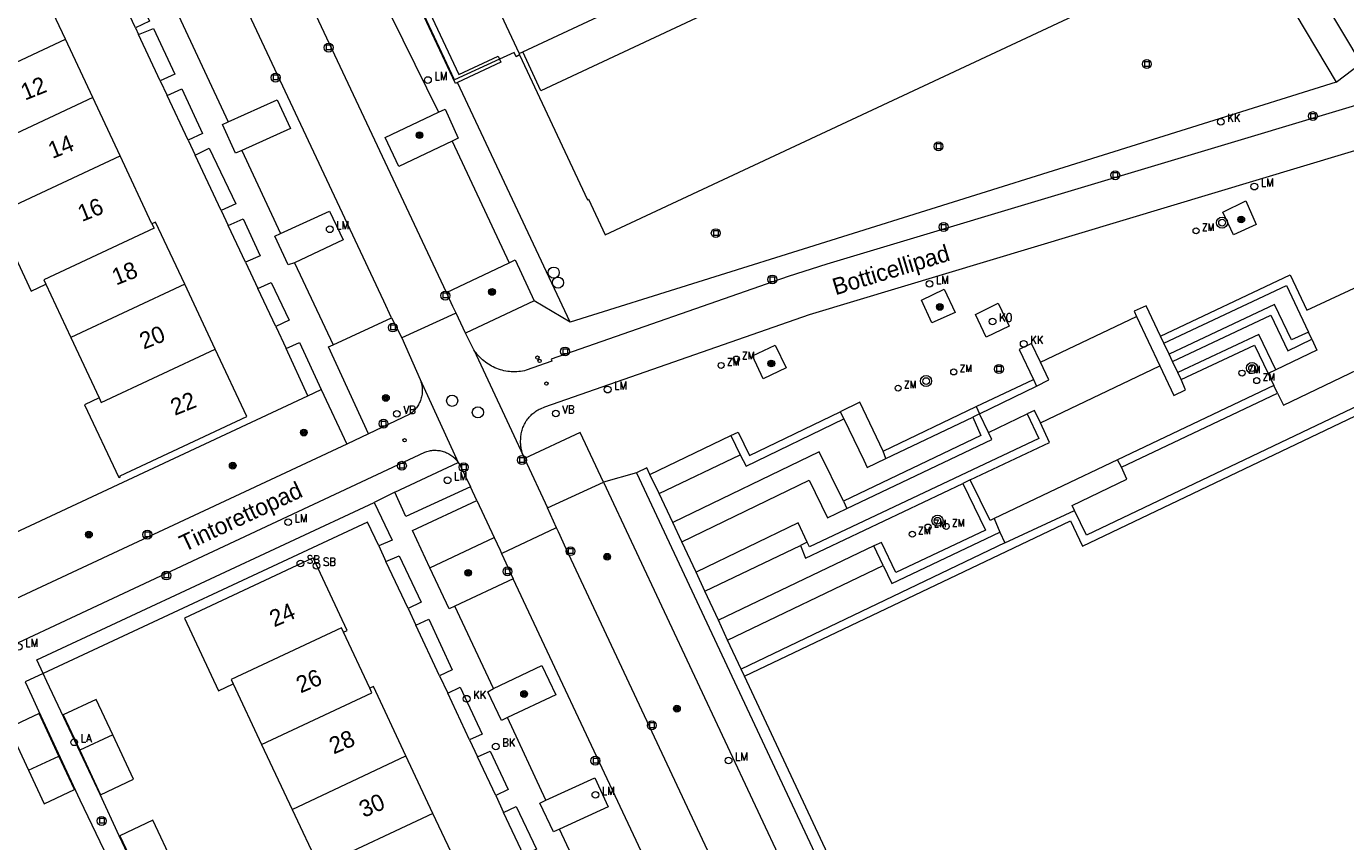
# Model space of a CAD drawing. Header units: metres. Extents: x 138165 to 154469, y 480134 to 494189.
# Tile 564 of 656: x 146779 to 146877, y 486928 to 486988. Entities that reach past the tile are written whole.
import ezdxf

# ---------------------------------------------------------------- set-up
doc = ezdxf.new("R2010")
doc.units = ezdxf.units.M
doc.header["$LTSCALE"] = 0.001
doc.header["$MEASUREMENT"] = 0
for name, color, linetype, lineweight in [('Level 5', 7, 'Continuous', 0), ('TOP-L-terrein schutting raster hek leuning', 7, 'Continuous', 0), ('TOP-L-topo objecten punt', 7, 'Continuous', 0), ('TOP-L-topo objecten vlak', 7, 'Continuous', 0), ('TOP-T-topo huisnummering naamgeving', 7, 'Continuous', 0)]:
    doc.layers.add(name, color=color, linetype=linetype, lineweight=lineweight)
doc.styles.add('Style-INTL_ISO', font='INTL_ISO.shx')
doc.styles.add('Style-STANDARD', font='STANDARD.shx')

# ---------------------------------------------------------------- blocks, each defined once
blk = doc.blocks.new('24')
at = {"layer": 'TOP-L-topo objecten punt', "color": 7, "linetype": 'Continuous', "lineweight": 0}
for radius in [0.025, 0.0182, 0.0115, 0.005]:
    blk.add_circle((0, 0), radius, dxfattribs=at)
blk = doc.blocks.new('40')
at = {"layer": 'TOP-L-topo objecten punt', "color": 7, "linetype": 'Continuous', "lineweight": 0}
blk.add_circle((0, 0), 0.025, dxfattribs=at)
at = {"layer": 'TOP-L-topo objecten punt', "color": 7, "linetype": 'Continuous', "lineweight": 0, "style": 'Style-STANDARD'}
blk.add_text('LA', height=0.06, dxfattribs=at).set_placement((0.0483, 0))
blk = doc.blocks.new('304')
at = {"layer": 'TOP-L-topo objecten punt', "color": 7, "linetype": 'Continuous', "lineweight": 0}
blk.add_circle((0, 0), 0.0225, dxfattribs=at)
at = {"layer": 'TOP-L-topo objecten punt', "color": 7, "linetype": 'Continuous', "lineweight": 0, "style": 'Style-STANDARD'}
blk.add_text('ZM', height=0.054, dxfattribs=at).set_placement((0.0435, 0))
blk = doc.blocks.new('31')
at = {"layer": 'TOP-L-topo objecten punt', "color": 7, "linetype": 'Continuous', "lineweight": 0}
blk.add_circle((0, 0), 0.025, dxfattribs=at)
at = {"layer": 'TOP-L-topo objecten punt', "color": 7, "linetype": 'Continuous', "lineweight": 0, "style": 'Style-STANDARD'}
blk.add_text('KO', height=0.06, dxfattribs=at).set_placement((0.0483, 0))
blk = doc.blocks.new('39')
at = {"layer": 'TOP-L-topo objecten punt', "color": 7, "linetype": 'Continuous', "lineweight": 0}
for p, q in [((0.0175, 0.0175), (-0.0175, 0.0175)), ((-0.0175, 0.0175), (-0.0175, -0.0175)), ((0.0175, 0.0175), (0.0175, -0.0175)), ((0.0175, -0.0175), (-0.0175, -0.0175))]:
    blk.add_line(p, q, dxfattribs=at)
blk.add_circle((0, 0), 0.0332, dxfattribs=at)
blk = doc.blocks.new('*U13')
at = {"layer": 'Level 5', "color": 7, "linetype": 'Continuous', "lineweight": 0}
blk.add_circle((0, 0), 0.0415, dxfattribs=at)
blk = doc.blocks.new('150')
at = {"layer": 'Level 5', "color": 7, "linetype": 'Continuous', "lineweight": 0}
blk.add_blockref('*U13', (0, 0), dxfattribs=at)
blk = doc.blocks.new('72')
at = {"layer": 'TOP-L-topo objecten punt', "color": 7, "linetype": 'Continuous', "lineweight": 0}
blk.add_circle((0, 0), 0.025, dxfattribs=at)
at = {"layer": 'TOP-L-topo objecten punt', "color": 7, "linetype": 'Continuous', "lineweight": 0, "style": 'Style-STANDARD'}
blk.add_text('BK', height=0.06, dxfattribs=at).set_placement((0.0483, 0))
blk = doc.blocks.new('10')
at = {"layer": 'TOP-L-topo objecten punt', "linetype": 'Continuous', "lineweight": 0}
blk.add_circle((0, 0), 0.0125, dxfattribs=at)
blk = doc.blocks.new('16')
at = {"layer": 'TOP-L-topo objecten punt', "color": 7, "linetype": 'Continuous', "lineweight": 0}
blk.add_circle((0, 0), 0.025, dxfattribs=at)
at = {"layer": 'TOP-L-topo objecten punt', "color": 7, "linetype": 'Continuous', "lineweight": 0, "style": 'Style-STANDARD'}
blk.add_text('LM', height=0.06, dxfattribs=at).set_placement((0.0483, 0))
blk = doc.blocks.new('119')
at = {"layer": 'TOP-L-topo objecten punt', "color": 7, "linetype": 'Continuous', "lineweight": 0}
blk.add_circle((0, 0), 0.025, dxfattribs=at)
at = {"layer": 'TOP-L-topo objecten punt', "color": 7, "linetype": 'Continuous', "lineweight": 0, "style": 'Style-STANDARD'}
blk.add_text('KK', height=0.06, dxfattribs=at).set_placement((0.0483, 0))
blk = doc.blocks.new('175')
at = {"layer": 'TOP-L-topo objecten punt', "color": 7, "linetype": 'Continuous', "lineweight": 0}
blk.add_circle((0, 0), 0.025, dxfattribs=at)
at = {"layer": 'TOP-L-topo objecten punt', "color": 7, "linetype": 'Continuous', "lineweight": 0, "style": 'Style-STANDARD'}
blk.add_text('SB', height=0.06, dxfattribs=at).set_placement((0.0483, 0))
blk = doc.blocks.new('14')
at = {"layer": 'TOP-L-topo objecten punt', "color": 7, "linetype": 'Continuous', "lineweight": 0}
blk.add_circle((0, 0), 0.025, dxfattribs=at)
at = {"layer": 'TOP-L-topo objecten punt', "color": 7, "linetype": 'Continuous', "lineweight": 0, "style": 'Style-STANDARD'}
blk.add_text('VB', height=0.06, dxfattribs=at).set_placement((0.0483, 0))
blk = doc.blocks.new('27')
at = {"layer": 'TOP-L-topo objecten punt', "color": 7, "linetype": 'Continuous', "lineweight": 0}
for radius in [0.0415, 0.025]:
    blk.add_circle((0, 0), radius, dxfattribs=at)

msp = doc.modelspace()

# ---------------------------------------------------------------- linework, layer by layer
at = {"layer": 'TOP-L-terrein schutting raster hek leuning', "flags": 128}
msp.add_lwpolyline([(146813.862, 486985.923), (146810.513, 486984.379), (146788.377, 487031.659), (146792.761, 487034.495)], dxfattribs=at)
at = {"layer": 'TOP-L-topo objecten vlak', "flags": 128}
for points in [[(146792.942, 487034.107), (146788.927, 487031.428), (146810.824, 486984.778), (146813.756, 486986.15), (146813.862, 486985.923)], [(146810.736, 486984.185), (146810.584, 486984.114), (146788.923, 487030.26)], [(146809.904, 486968.52), (146799.795, 486990.041), (146787.037, 487017.7)], [(146805.814, 486966.635), (146805.239, 486967.883), (146782.419, 487016.491)], [(146857.9, 487015.03), (146876.255, 486984.213)], [(146815.369, 486986.256), (146820.437, 486975.444), (146820.505, 486975.476), (146821.748, 486972.823), (146866.977, 486994.02), (146865.349, 486996.498), (146865.412, 486996.539), (146863.388, 486999.619), (146857.897, 487007.977), (146854.682, 487012.87)], [(146815.595, 486986.482), (146828.649, 486992.601), (146821.146, 487008.608)], [(146842.36, 487004.863), (146845.299, 487000.39), (146847.076, 486997.686), (146816.959, 486983.571), (146815.595, 486986.482)], [(146807.82, 487002.363), (146815.323, 486986.355)], [(146784.414, 486993.172), (146785.485, 486993.648), (146787.775, 486988.763), (146786.717, 486988.265)], [(146781.507, 486987.414), (146778.982, 486992.802)], [(146786.717, 486988.265), (146784.414, 486993.172)], [(146804.894, 486990.968), (146809.316, 486981.973)], [(146789.749, 486989.55), (146793.638, 486981.256)], [(146878.118, 486985.626), (146875.44, 486990.083)], [(146773.437, 486983.229), (146773.282, 486983.559), (146781.507, 486987.414)], [(146783.546, 486983.063), (146781.507, 486987.414)], [(146786.717, 486988.265), (146786.948, 486987.774)], [(146786.948, 486987.774), (146788.063, 486988.215), (146789.671, 486984.801), (146788.574, 486984.318)], [(146788.574, 486984.318), (146786.948, 486987.774)], [(146815.369, 486986.256), (146815.097, 486986.108), (146814.958, 486986.428), (146813.862, 486985.923)], [(146815.323, 486986.355), (146815.595, 486986.482)], [(146813.862, 486985.923), (146813.968, 486985.697), (146810.736, 486984.185)], [(146815.323, 486986.355), (146815.369, 486986.256)], [(146876.255, 486984.213), (146878.118, 486985.626)], [(146788.574, 486984.318), (146789.087, 486983.227)], [(146789.087, 486983.227), (146790.171, 486983.726), (146791.725, 486980.387), (146790.661, 486979.878)], [(146819.138, 486966.307), (146810.736, 486984.185)], [(146882.412, 486983.885), (146838.268, 486970.627), (146835.385, 486969.73), (146817.713, 486963.553), (146817.761, 486963.396), (146815.864, 486962.73), (146815.722, 486962.69), (146815.589, 486962.664), (146815.439, 486962.641), (146815.304, 486962.626), (146815.169, 486962.615), (146815.034, 486962.61), (146814.899, 486962.61), (146814.747, 486962.616), (146814.612, 486962.627), (146814.478, 486962.643), (146814.327, 486962.667), (146814.195, 486962.694), (146814.063, 486962.726), (146813.933, 486962.763), (146813.804, 486962.804), (146813.662, 486962.857), (146813.521, 486962.915), (146813.399, 486962.972), (146813.278, 486963.034), (146813.16, 486963.1), (146813.045, 486963.171), (146812.932, 486963.246), (146812.823, 486963.325), (146812.703, 486963.419), (146812.6, 486963.506), (146812.488, 486963.61), (146812.392, 486963.705), (146812.3, 486963.804), (146812.212, 486963.907), (146812.128, 486964.013), (146812.038, 486964.136), (146811.963, 486964.248)], [(146876.255, 486984.213), (146819.138, 486966.307)], [(146783.546, 486983.063), (146775.322, 486979.209)], [(146785.585, 486978.713), (146783.546, 486983.063)], [(146790.661, 486979.878), (146789.087, 486983.227)], [(146793.638, 486981.256), (146797.302, 486982.902), (146798.287, 486980.769), (146794.657, 486979.107)], [(146810.344, 486979.823), (146806.36, 486977.915), (146805.352, 486980.082), (146809.316, 486981.973)], [(146809.316, 486981.973), (146809.806, 486982.204), (146810.788, 486980.045), (146810.344, 486979.823)], [(146794.657, 486979.107), (146794.192, 486978.925), (146793.214, 486981.048), (146793.638, 486981.256)], [(146815.623, 486956.377), (146815.593, 486956.465), (146815.569, 486956.538), (146815.548, 486956.613), (146815.525, 486956.703), (146815.508, 486956.778), (146815.49, 486956.87), (146815.474, 486956.961), (146815.464, 486957.038), (146815.454, 486957.13), (146815.448, 486957.208), (146815.444, 486957.285), (146815.442, 486957.378), (146815.442, 486957.455), (146815.445, 486957.548), (146815.451, 486957.641), (146815.458, 486957.718), (146815.465, 486957.806), (146815.477, 486957.905), (146815.491, 486957.99), (146815.51, 486958.088), (146815.533, 486958.185), (146815.555, 486958.268), (146815.585, 486958.363), (146815.614, 486958.444), (146815.645, 486958.524), (146815.685, 486958.615), (146815.729, 486958.705), (146815.769, 486958.781), (146815.811, 486958.855), (146815.864, 486958.94), (146815.912, 486959.011), (146815.971, 486959.092), (146816.024, 486959.16), (146816.088, 486959.236), (146816.156, 486959.31), (146816.216, 486959.371), (146816.289, 486959.439), (146816.353, 486959.496), (146816.419, 486959.55), (146816.499, 486959.61), (146816.581, 486959.668), (146816.653, 486959.714), (146816.738, 486959.766), (146816.826, 486959.813), (146816.916, 486959.858), (146817.24, 486960.001), (146836.985, 486966.887), (146883.76, 486980.96)], [(146790.661, 486979.878), (146791.18, 486978.778)], [(146810.344, 486979.823), (146814.592, 486970.75)], [(146777.206, 486975.188), (146777.361, 486974.858), (146785.585, 486978.713)], [(146787.956, 486973.655), (146785.585, 486978.713)], [(146791.18, 486978.778), (146792.231, 486979.299), (146794.203, 486975.138), (146793.105, 486974.645)], [(146793.105, 486974.645), (146791.18, 486978.778)], [(146794.657, 486979.107), (146797.537, 486972.932)], [(146777.206, 486975.188), (146776.119, 486974.679), (146778.954, 486968.631), (146780.041, 486969.14)], [(146793.105, 486974.645), (146793.644, 486973.535)], [(146868.597, 486972.825), (146867.785, 486974.525), (146869.5, 486975.355), (146870.279, 486973.603), (146868.597, 486972.825)], [(146787.956, 486973.655), (146788.111, 486973.325), (146779.886, 486969.471), (146780.041, 486969.14)], [(146790.395, 486969.15), (146788.224, 486973.782), (146787.956, 486973.655)], [(146793.644, 486973.535), (146794.743, 486974.019), (146796.018, 486971.249), (146794.929, 486970.801)], [(146797.537, 486972.932), (146801.182, 486974.59), (146802.221, 486972.45), (146798.592, 486970.747)], [(146794.929, 486970.801), (146793.644, 486973.535)], [(146798.592, 486970.747), (146798.12, 486970.598), (146797.105, 486972.726), (146797.537, 486972.932)], [(146794.929, 486970.801), (146795.857, 486968.829)], [(146798.592, 486970.747), (146801.465, 486964.632)], [(146809.904, 486968.52), (146814.592, 486970.75)], [(146814.592, 486970.75), (146815.025, 486970.963), (146816.463, 486967.899)], [(146863.144, 486965.273), (146872.822, 486969.849), (146874.069, 486967.201), (146880.368, 486970.142)], [(146780.041, 486969.14), (146781.902, 486965.169)], [(146790.395, 486969.15), (146781.902, 486965.169)], [(146792.666, 486964.306), (146790.395, 486969.15)], [(146795.857, 486968.829), (146796.852, 486969.283), (146798.189, 486966.463), (146797.196, 486965.98)], [(146797.196, 486965.98), (146795.857, 486968.829)], [(146846.11, 486966.275), (146845.318, 486967.966), (146847.015, 486968.777), (146847.831, 486967.042), (146846.11, 486966.275)], [(146863.407, 486964.744), (146872.538, 486969.057), (146873.539, 486966.927), (146874.174, 486965.578)], [(146810.627, 486966.993), (146810.387, 486967.491), (146809.904, 486968.52)], [(146816.463, 486967.899), (146811.344, 486965.502)], [(146819.138, 486966.307), (146816.463, 486967.899)], [(146850.157, 486965.192), (146849.353, 486966.894), (146851.044, 486967.728), (146851.861, 486966.014), (146850.157, 486965.192)], [(146810.627, 486966.993), (146810.567, 486966.966), (146806.581, 486965.135)], [(146811.344, 486965.502), (146810.627, 486966.993)], [(146854.191, 486963.322), (146861.356, 486966.743)], [(146863.144, 486965.273), (146862.089, 486967.536), (146861.18, 486967.137), (146861.356, 486966.743)], [(146861.356, 486966.743), (146863.109, 486963.064)], [(146874.174, 486965.578), (146872.92, 486965.001), (146871.637, 486967.639), (146863.791, 486963.918)], [(146864.045, 486963.373), (146871.366, 486966.833), (146872.631, 486964.184), (146874.433, 486965.044)], [(146797.196, 486965.98), (146797.966, 486964.349)], [(146801.465, 486964.632), (146805.814, 486966.635)], [(146805.814, 486966.635), (146806.581, 486965.135)], [(146781.902, 486965.169), (146784.017, 486960.656)], [(146797.966, 486964.349), (146798.957, 486964.799), (146800.583, 486961.295)], [(146806.581, 486965.135), (146807.943, 486962.045)], [(146811.963, 486964.248), (146811.344, 486965.502)], [(146863.407, 486964.744), (146863.144, 486965.273)], [(146871.738, 486962.759), (146870.468, 486965.399), (146864.439, 486962.547)], [(146874.433, 486965.044), (146874.809, 486964.215), (146871.738, 486962.759)], [(146871.879, 486961.021), (146872.325, 486960.13), (146882.79, 486965.145)], [(146874.433, 486965.044), (146874.174, 486965.578)], [(146784.017, 486960.656), (146782.931, 486960.147), (146785.473, 486954.722), (146785.617, 486954.79), (146785.593, 486954.842), (146795.026, 486959.27), (146792.666, 486964.306)], [(146784.017, 486960.656), (146784.172, 486960.325), (146792.666, 486964.306)], [(146799.571, 486960.825), (146797.966, 486964.349)], [(146804.099, 486957.981), (146801.106, 486964.465), (146801.465, 486964.632)], [(146811.963, 486964.248), (146815.623, 486956.377)], [(146833.529, 486962.089), (146832.726, 486963.806), (146834.432, 486964.604), (146835.24, 486962.895), (146833.529, 486962.089)], [(146854.191, 486963.322), (146853.53, 486964.713), (146852.621, 486964.271), (146853.68, 486962.044)], [(146863.791, 486963.918), (146863.407, 486964.744)], [(146864.045, 486963.373), (146863.791, 486963.918)], [(146864.678, 486962.045), (146870.164, 486964.594), (146871.177, 486962.478)], [(146853.9, 486961.549), (146854.817, 486962.003), (146854.191, 486963.322)], [(146854.199, 486958.81), (146863.109, 486963.064)], [(146883.84, 486962.924), (146857.627, 486950.431), (146856.748, 486952.272)], [(146863.109, 486963.064), (146864.138, 486960.83), (146865.012, 486961.254), (146864.678, 486962.045)], [(146864.439, 486962.547), (146864.045, 486963.373)], [(146807.943, 486962.045), (146807.979, 486961.952), (146808.009, 486961.865), (146808.034, 486961.777), (146808.056, 486961.688), (146808.074, 486961.598), (146808.089, 486961.508), (146808.099, 486961.417), (146808.106, 486961.312), (146808.108, 486961.221), (146808.106, 486961.129), (146808.1, 486961.037), (146808.089, 486960.933), (146808.075, 486960.843), (146808.057, 486960.753), (146808.035, 486960.664), (146808.009, 486960.576), (146807.975, 486960.477), (146807.942, 486960.391), (146807.904, 486960.308), (146807.864, 486960.226), (146807.819, 486960.145), (146807.772, 486960.067), (146807.721, 486959.991), (146807.667, 486959.917), (146807.609, 486959.845), (146807.549, 486959.776), (146807.486, 486959.71), (146807.42, 486959.646), (146807.352, 486959.585), (146807.27, 486959.519), (146807.196, 486959.465), (146807.12, 486959.414), (146804.099, 486957.981)], [(146807.943, 486962.045), (146810.79, 486955.846)], [(146832.145, 486939.909), (146856.445, 486951.501), (146857.339, 486949.602), (146884.243, 486962.45)], [(146849.401, 486960.015), (146853.68, 486962.044)], [(146853.68, 486962.044), (146853.9, 486961.549)], [(146864.678, 486962.045), (146864.439, 486962.547)], [(146871.738, 486962.759), (146871.177, 486962.478)], [(146871.177, 486962.478), (146871.597, 486961.586)], [(146799.571, 486960.825), (146800.583, 486961.295)], [(146800.583, 486961.295), (146802.479, 486957.211)], [(146849.645, 486959.482), (146853.9, 486961.549)], [(146871.597, 486961.586), (146859.938, 486956.033)], [(146860.238, 486955.499), (146871.879, 486961.021)], [(146871.879, 486961.021), (146871.597, 486961.586)], [(146775.413, 486949.534), (146785.808, 486954.382), (146799.571, 486960.825)], [(146842.465, 486956.702), (146840.721, 486960.337), (146839.277, 486959.623)], [(146842.465, 486956.702), (146849.401, 486960.015)], [(146849.401, 486960.015), (146849.645, 486959.482)], [(146831.124, 486957.849), (146831.658, 486958.116), (146832.516, 486956.363), (146839.277, 486959.623)], [(146831.819, 486956.417), (146832.25, 486955.57), (146839.539, 486959.101)], [(146853.219, 486959.479), (146854.072, 486957.645), (146836.973, 486949.543), (146836.814, 486949.889)], [(146839.277, 486959.623), (146839.539, 486959.101)], [(146849.146, 486959.22), (146849.76, 486957.856), (146839.517, 486952.957)], [(146839.539, 486959.101), (146841.035, 486956.02), (146841.281, 486955.467), (146842.682, 486956.15)], [(146842.682, 486956.15), (146849.146, 486959.22)], [(146849.645, 486959.482), (146849.146, 486959.22)], [(146850.323, 486958.082), (146849.645, 486959.482)], [(146850.323, 486958.082), (146853.219, 486959.479)], [(146854.199, 486958.81), (146853.749, 486959.722), (146853.219, 486959.479)], [(146804.099, 486957.981), (146802.479, 486957.211)], [(146821.615, 486954.374), (146819.873, 486958.087), (146815.735, 486956.136)], [(146839.761, 486952.402), (146850.573, 486957.552), (146850.323, 486958.082)], [(146848.96, 486954.539), (146854.872, 486957.346), (146854.199, 486958.81)], [(146802.479, 486957.211), (146777.43, 486945.49)], [(146825.073, 486954.957), (146831.124, 486957.849)], [(146831.124, 486957.849), (146831.819, 486956.417)], [(146751.19, 486929.854), (146808.289, 486956.612), (146808.374, 486956.643), (146808.46, 486956.671), (146808.548, 486956.695), (146808.636, 486956.716), (146808.725, 486956.732), (146808.815, 486956.744), (146808.905, 486956.753), (146808.983, 486956.757), (146809.073, 486956.759), (146809.151, 486956.757), (146809.242, 486956.751), (146809.332, 486956.741), (146809.409, 486956.729), (146809.498, 486956.712), (146809.586, 486956.692), (146809.673, 486956.667), (146809.759, 486956.639), (146809.844, 486956.606), (146809.927, 486956.571), (146809.997, 486956.537), (146810.078, 486956.495), (146810.156, 486956.449), (146810.232, 486956.4), (146810.306, 486956.348), (146810.378, 486956.292), (146810.437, 486956.242), (146810.504, 486956.181), (146810.569, 486956.118), (146810.63, 486956.051), (146810.689, 486955.982), (146810.744, 486955.91), (146810.79, 486955.846)], [(146815.735, 486956.136), (146815.623, 486956.377)], [(146815.735, 486956.136), (146817.437, 486952.455)], [(146825.763, 486953.531), (146831.819, 486956.417)], [(146839.517, 486952.957), (146837.689, 486956.648), (146826.785, 486951.375)], [(146842.682, 486956.15), (146842.465, 486956.702)], [(146859.938, 486956.033), (146850.739, 486951.655)], [(146860.238, 486955.499), (146859.938, 486956.033)], [(146806.065, 486953.631), (146810.79, 486955.846)], [(146810.79, 486955.846), (146810.966, 486955.569), (146811.701, 486954.033)], [(146824.07, 486955.069), (146821.615, 486954.374)], [(146825.073, 486954.957), (146824.863, 486955.446), (146824.07, 486955.069)], [(146824.07, 486955.069), (146864.155, 486869.581), (146860.878, 486868.027), (146863.354, 486862.701), (146866.684, 486864.183), (146887.142, 486820.581)], [(146825.763, 486953.531), (146825.073, 486954.957)], [(146856.748, 486952.272), (146856.575, 486952.644), (146860.637, 486954.604), (146860.238, 486955.499)], [(146811.701, 486954.033), (146806.895, 486951.821), (146806.065, 486953.631)], [(146812.181, 486953.005), (146811.701, 486954.033)], [(146817.437, 486952.455), (146817.452, 486952.462), (146821.615, 486954.374)], [(146821.615, 486954.374), (146835.197, 486925.422), (146834.127, 486924.91), (146837.256, 486918.26), (146838.316, 486918.724), (146851.287, 486891.101), (146850.243, 486890.618), (146853.437, 486883.949), (146854.413, 486884.433), (146860.193, 486872.071), (146859.213, 486869.526), (146856.808, 486868.416)], [(146827.451, 486949.938), (146836.966, 486954.528), (146838.33, 486951.728), (146839.761, 486952.402)], [(146836.308, 486949.644), (146836.682, 486948.705), (146848.413, 486954.274)], [(146848.413, 486954.274), (146850.108, 486950.803), (146843.406, 486947.631), (146842.353, 486949.866), (146841.785, 486949.625)], [(146848.96, 486954.539), (146848.413, 486954.274)], [(146850.739, 486951.655), (146850.437, 486951.516), (146848.96, 486954.539)], [(146806.065, 486953.631), (146804.515, 486952.857)], [(146808.679, 486947.987), (146807.386, 486950.765), (146812.181, 486953.005)], [(146812.181, 486953.005), (146813.471, 486950.244)], [(146826.785, 486951.375), (146825.763, 486953.531)], [(146779.837, 486940.115), (146779.368, 486941.112), (146804.515, 486952.857)], [(146804.515, 486952.857), (146805.873, 486950.058), (146804.865, 486949.617)], [(146818.115, 486950.982), (146817.437, 486952.455)], [(146839.517, 486952.957), (146839.761, 486952.402)], [(146851.546, 486949.844), (146856.748, 486952.272)], [(146804.865, 486949.617), (146804.028, 486951.403), (146779.837, 486940.115)], [(146827.451, 486949.938), (146826.785, 486951.375)], [(146836.814, 486949.889), (146836.122, 486951.342), (146828.523, 486947.653)], [(146850.739, 486951.655), (146851.166, 486950.646)], [(146808.679, 486947.987), (146813.471, 486950.244)], [(146813.471, 486950.244), (146813.908, 486949.298), (146814.023, 486949.048)], [(146814.023, 486949.048), (146814.074, 486949.072), (146818.066, 486950.959), (146818.115, 486950.982)], [(146856.808, 486868.416), (146853.307, 486875.88), (146818.838, 486949.407), (146818.26, 486950.666), (146818.115, 486950.982)], [(146842.466, 486948.155), (146843.123, 486946.821), (146851.166, 486950.646)], [(146851.166, 486950.646), (146851.546, 486949.844)], [(146804.865, 486949.617), (146805.404, 486948.467)], [(146814.023, 486949.048), (146814.188, 486948.692), (146814.888, 486947.178)], [(146828.523, 486947.653), (146827.451, 486949.938)], [(146829.175, 486946.257), (146836.308, 486949.644)], [(146841.785, 486949.625), (146830.192, 486944.077)], [(146851.546, 486949.844), (146831.892, 486940.436)], [(146836.814, 486949.889), (146836.308, 486949.644)], [(146842.466, 486948.155), (146841.785, 486949.625)], [(146802.236, 486943.184), (146802.505, 486943.31), (146799.963, 486948.734), (146790.383, 486944.244), (146792.925, 486938.82), (146794.012, 486939.329)], [(146805.404, 486948.467), (146806.394, 486948.875), (146808.014, 486945.418), (146807.045, 486944.963)], [(146807.045, 486944.963), (146805.404, 486948.467)], [(146830.865, 486942.598), (146842.466, 486948.155)], [(146810.539, 486945.126), (146810.107, 486944.936), (146808.679, 486947.987)], [(146814.888, 486947.178), (146810.539, 486945.126)], [(146849.172, 486874.163), (146814.888, 486947.178)], [(146829.175, 486946.257), (146828.523, 486947.653)], [(146830.192, 486944.077), (146829.175, 486946.257)], [(146813.429, 486938.987), (146810.539, 486945.126)], [(146807.045, 486944.963), (146807.628, 486943.72)], [(146807.628, 486943.72), (146808.604, 486944.161), (146810.345, 486940.369), (146809.401, 486939.934)], [(146802.236, 486943.184), (146802.081, 486943.515), (146793.857, 486939.66), (146794.012, 486939.329)], [(146804.197, 486939.001), (146802.236, 486943.184)], [(146809.401, 486939.934), (146807.628, 486943.72)], [(146830.865, 486942.598), (146830.192, 486944.077)], [(146831.892, 486940.436), (146830.865, 486942.598)], [(146813.429, 486938.987), (146817.021, 486940.704), (146818.071, 486938.514), (146814.453, 486936.811)], [(146832.145, 486939.909), (146831.892, 486940.436)], [(146779.837, 486940.115), (146778.503, 486939.476)], [(146778.503, 486939.476), (146778.997, 486938.404), (146779.496, 486937.323), (146782.586, 486930.673), (146784.36, 486926.954), (146787.149, 486920.982), (146788.587, 486917.946), (146791.368, 486911.982), (146793.117, 486908.263), (146797.459, 486898.976), (146800.261, 486893.007), (146802.325, 486888.651), (146805.109, 486882.689), (146806.862, 486878.96), (146809.33, 486873.678), (146810.921, 486870.282), (146813.379, 486865.006), (146814.124, 486863.4), (146816.543, 486858.251), (146809.384, 486854.877)], [(146793.876, 486910.252), (146792.345, 486913.444), (146789.87, 486918.746), (146788.325, 486922.042), (146785.52, 486928.006), (146784.095, 486931.072), (146780.128, 486939.497), (146779.837, 486940.115)], [(146794.012, 486939.329), (146796.127, 486934.816)], [(146809.401, 486939.934), (146810.003, 486938.649)], [(146882.801, 486831.872), (146867.106, 486865.315), (146863.718, 486863.802), (146861.967, 486867.601), (146865.246, 486869.15), (146832.145, 486939.909)], [(146796.127, 486934.816), (146804.352, 486938.67), (146804.197, 486939.001)], [(146806.891, 486933.952), (146804.466, 486939.127), (146804.197, 486939.001)], [(146810.003, 486938.649), (146810.934, 486939.077), (146812.571, 486935.587), (146811.638, 486935.16)], [(146811.638, 486935.16), (146810.003, 486938.649)], [(146814.453, 486936.811), (146814.006, 486936.603), (146812.986, 486938.739), (146813.429, 486938.987)], [(146785.034, 486935.526), (146783.798, 486938.163), (146781.339, 486937.01), (146782.575, 486934.373)], [(146781.022, 486933.943), (146779.537, 486937.112), (146777.273, 486936.051), (146778.758, 486932.882)], [(146817.314, 486930.655), (146814.453, 486936.811)], [(146785.034, 486935.526), (146782.575, 486934.373)], [(146782.575, 486934.373), (146784.129, 486931.057), (146786.588, 486932.21), (146785.034, 486935.526)], [(146796.127, 486934.816), (146798.398, 486929.971)], [(146811.638, 486935.16), (146812.237, 486933.88)], [(146812.237, 486933.88), (146813.166, 486934.32), (146814.514, 486931.442), (146813.583, 486931.009)], [(146778.758, 486932.882), (146779.925, 486930.392), (146782.189, 486931.453), (146781.022, 486933.943)], [(146778.758, 486932.882), (146781.022, 486933.943)], [(146798.398, 486929.971), (146806.891, 486933.952)], [(146808.907, 486929.651), (146806.891, 486933.952)], [(146813.583, 486931.009), (146812.237, 486933.88)], [(146817.314, 486930.655), (146820.985, 486932.311), (146821.973, 486930.17), (146818.342, 486928.495)], [(146813.583, 486931.009), (146814.174, 486929.746)], [(146818.342, 486928.495), (146817.896, 486928.295), (146816.883, 486930.428), (146817.314, 486930.655)], [(146798.398, 486929.971), (146800.414, 486925.67)], [(146808.907, 486929.651), (146800.414, 486925.67)], [(146810.923, 486925.35), (146808.907, 486929.651)], [(146814.174, 486929.746), (146815.11, 486930.184), (146816.616, 486926.99), (146815.677, 486926.539)], [(146815.677, 486926.539), (146814.174, 486929.746)], [(146789.575, 486925.836), (146788.021, 486929.152), (146785.562, 486927.999), (146787.116, 486924.683)], [(146822.237, 486920.17), (146818.342, 486928.495)]]:
    msp.add_lwpolyline(points, dxfattribs=at)

# ---------------------------------------------------------------- block references
at = {"layer": 'TOP-L-topo objecten punt', "xscale": 10, "yscale": 10, "zscale": 10}
for name, p in [('39', (146801.126, 486986.794)), ('39', (146862.13, 486985.568)), ('39', (146797.172, 486984.555)), ('16', (146808.531, 486984.376)), ('119', (146867.647, 486981.266)), ('39', (146874.511, 486981.684)), ('24', (146807.906, 486980.262)), ('39', (146846.597, 486979.429)), ('39', (146859.773, 486977.273)), ('16', (146870.144, 486976.425)), ('16', (146801.208, 486973.242)), ('39', (146846.979, 486973.41)), ('304', (146865.8, 486973.127)), ('27', (146867.737, 486973.734)), ('24', (146869.17, 486973.971)), ('39', (146829.992, 486972.954)), ('150', (146817.912, 486970.013)), ('150', (146818.229, 486969.265)), ('39', (146834.206, 486969.499)), ('16', (146845.928, 486969.167)), ('24', (146813.308, 486968.566)), ('39', (146809.829, 486968.294)), ('24', (146846.696, 486967.448)), ('31', (146850.63, 486966.362)), ('39', (146805.912, 486965.912)), ('119', (146852.949, 486964.69)), ('10', (146816.689, 486963.667)), ('39', (146818.752, 486964.127)), ('304', (146831.523, 486963.558)), ('10', (146816.854, 486963.421)), ('304', (146830.39, 486963.084)), ('24', (146834.133, 486963.231)), ('304', (146847.736, 486962.597)), ('39', (146851.104, 486962.819)), ('304', (146869.226, 486962.511)), ('27', (146869.977, 486962.89)), ('10', (146817.369, 486961.735)), ('16', (146821.932, 486961.282)), ('304', (146843.589, 486961.39)), ('27', (146845.672, 486961.92)), ('304', (146870.323, 486961.954)), ('24', (146805.4, 486960.661)), ('150', (146810.336, 486960.448)), ('14', (146806.217, 486959.473)), ('150', (146812.256, 486959.584)), ('14', (146818.067, 486959.497)), ('39', (146805.221, 486958.737)), ('24', (146799.276, 486958.072)), ('10', (146806.795, 486957.5)), ('39', (146806.589, 486955.6)), ('39', (146815.543, 486956.027)), ('24', (146793.977, 486955.608)), ('16', (146809.997, 486954.517)), ('39', (146811.198, 486955.484)), ('16', (146798.105, 486951.389)), ('304', (146844.645, 486950.497)), ('304', (146845.815, 486951.03)), ('27', (146846.524, 486951.502)), ('304', (146847.172, 486951.074)), ('24', (146783.256, 486950.467)), ('39', (146787.611, 486950.462)), ('39', (146819.162, 486949.228)), ('24', (146821.89, 486948.817)), ('175', (146799.023, 486948.315)), ('175', (146800.227, 486948.143)), ('39', (146814.461, 486947.718)), ('39', (146789.025, 486947.412)), ('24', (146811.525, 486947.619)), ('16', (146778.023, 486942.094)), ('119', (146811.418, 486938.222)), ('24', (146815.698, 486938.576)), ('24', (146827.094, 486937.48)), ('39', (146825.221, 486936.237)), ('40', (146782.16, 486934.971)), ('72', (146813.585, 486934.653)), ('39', (146821.015, 486933.597)), ('16', (146830.946, 486933.613)), ('16', (146821.017, 486931.056)), ('39', (146784.208, 486929.102))]:
    msp.add_blockref(name, p, dxfattribs=at)

# ---------------------------------------------------------------- texts
at = {"layer": 'TOP-T-topo huisnummering naamgeving', "style": 'Style-INTL_ISO'}
for s, rotation, p in [('12', 21.9, (146778.489, 486982.834)), ('14', 21.9, (146780.528, 486978.484)), ('16', 21.9, (146782.733, 486973.78)), ('Botticellipad', 16.9, (146838.918, 486968.313)), ('18', 21.9, (146785.284, 486969.037)), ('20', 21.9, (146787.337, 486964.26)), ('22', 21.9, (146789.652, 486959.32)), ('Tintorettopad', 25.1, (146790.374, 486949.154)), ('24', 23.4, (146797.059, 486943.54)), ('26', 23.3, (146799.042, 486938.611)), ('28', 23.4, (146801.504, 486934.058)), ('30', 23.3, (146803.739, 486929.326))]:
    msp.add_text(s, height=1.25, rotation=rotation, dxfattribs=at).set_placement(p)

doc.saveas('drawing.dxf')
